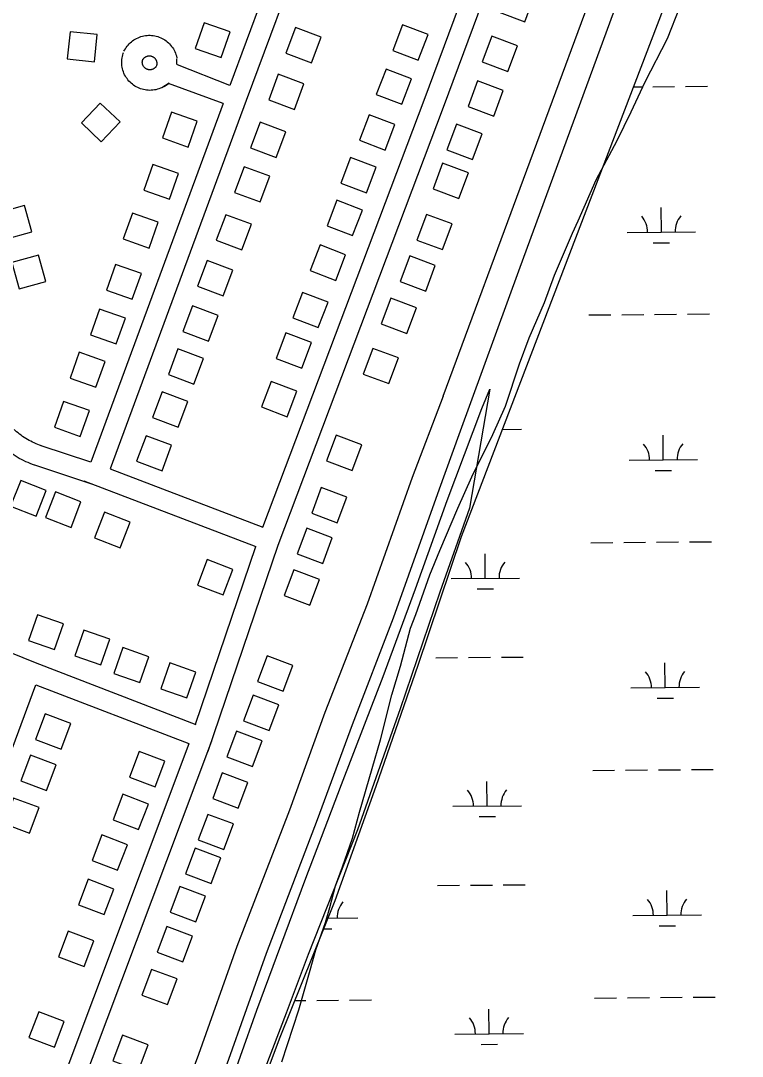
# Model space of a CAD drawing. Extents: x 3568792 to 3606828, y 529143 to 554785.
# Drawn here: x 3588414 to 3589468, y 538929 to 540442 of the extents above; entities that cross this region are included whole.
import ezdxf

# ---------------------------------------------------------------- set-up
doc = ezdxf.new("R2010")
doc.units = 0
for name, color, linetype in [('V-BLDG-OTLN', 7, 'Continuous'), ('V-LEVE-TOET', 7, 'Continuous'), ('V-ROAD-CNTR', 7, 'Continuous'), ('V-SITE-VEGE', 7, 'Continuous'), ('V-TOPO-SHOR', 7, 'Continuous'), ('V-WETL-SWMP', 7, 'Continuous')]:
    doc.layers.add(name, color=color, linetype=linetype)

msp = doc.modelspace()

# ---------------------------------------------------------------- linework, layer by layer
at = {"layer": 'V-BLDG-OTLN'}
for points in [[(3589126.6, 540492.2), (3589112.5, 540454.8), (3589150, 540440.7), (3589164, 540478.2)], [(3588521.6, 540382.2), (3588525.8, 540422), (3588486.1, 540426.3), (3588481.8, 540386.5)], [(3588706.5, 540388.4), (3588719.8, 540426.1), (3588682.1, 540439.4), (3588668.8, 540401.7)], [(3588815.4, 540432.3), (3588801.4, 540394.8), (3588838.8, 540380.8), (3588852.9, 540418.3)], [(3588994.6, 540384.6), (3589008.8, 540422), (3588971.4, 540436.2), (3588957.2, 540398.8)], [(3589102, 540419.8), (3589087.9, 540382.4), (3589125.4, 540368.3), (3589139.4, 540405.8)], [(3588970.6, 540320.2), (3588984.8, 540357.6), (3588947.5, 540371.8), (3588933.2, 540334.4)], [(3588790.2, 540364.1), (3588776.1, 540326.6), (3588813.6, 540312.6), (3588827.6, 540350)], [(3589081.3, 540354.6), (3589067.3, 540317.1), (3589104.7, 540303.1), (3589118.8, 540340.5)], [(3588559, 540294.5), (3588530.1, 540322.1), (3588502.5, 540293.2), (3588531.4, 540265.6)], [(3588658.6, 540257.7), (3588671.9, 540295.4), (3588634.2, 540308.7), (3588620.9, 540271)], [(3588946.2, 540253.4), (3588960.5, 540290.8), (3588923.1, 540305), (3588908.9, 540267.7)], [(3588763.6, 540293.9), (3588749.6, 540256.5), (3588787, 540242.4), (3588801.1, 540279.9)], [(3589050.2, 540291.3), (3589036.2, 540253.9), (3589073.6, 540239.8), (3589087.7, 540277.3)], [(3588631.3, 540181.4), (3588644.6, 540219.1), (3588606.9, 540232.4), (3588593.6, 540194.7)], [(3588740.1, 540229.1), (3588726.1, 540191.6), (3588763.5, 540177.6), (3588777.6, 540215)], [(3588918.9, 540190.8), (3588933.2, 540228.2), (3588895.8, 540242.4), (3588881.5, 540205)], [(3589030.2, 540234.1), (3589016.2, 540196.7), (3589053.6, 540182.6), (3589067.7, 540220.1)], [(3588381.1, 540161.8), (3588391.8, 540123.3), (3588430.4, 540134), (3588419.7, 540172.5)], [(3588898.6, 540128.4), (3588912.9, 540165.8), (3588875.5, 540180), (3588861.3, 540142.6)], [(3588601.5, 540110.2), (3588614.8, 540147.9), (3588577, 540161.2), (3588563.7, 540123.5)], [(3588713.5, 540158.9), (3588699.5, 540121.5), (3588736.9, 540107.4), (3588751, 540144.9)], [(3589006.6, 540159.4), (3588992.6, 540121.9), (3589030, 540107.9), (3589044.1, 540145.4)], [(3588874.2, 540063), (3588888.5, 540100.4), (3588851.1, 540114.7), (3588836.8, 540077.3)], [(3588401.2, 540089.1), (3588411.9, 540050.6), (3588450.5, 540061.3), (3588439.7, 540099.9)], [(3588686.4, 540092.1), (3588672.3, 540054.6), (3588709.8, 540040.6), (3588723.8, 540078)], [(3588982.1, 540098.7), (3588968, 540061.3), (3589005.5, 540047.2), (3589019.5, 540084.7)], [(3588576.9, 540035.4), (3588590.2, 540073.1), (3588552.5, 540086.4), (3588539.2, 540048.7)], [(3588848.5, 539993.9), (3588862.8, 540031.3), (3588825.4, 540045.5), (3588811.2, 540008.1)], [(3588954.7, 540037), (3588940.6, 539999.6), (3588978.1, 539985.5), (3588992.1, 540023)], [(3588553.5, 539970.1), (3588566.8, 540007.8), (3588529, 540021.1), (3588515.7, 539983.4)], [(3588664.8, 540025.9), (3588650.8, 539988.4), (3588688.2, 539974.4), (3588702.3, 540011.8)], [(3588824.4, 539934.6), (3588838.6, 539972), (3588801.2, 539986.3), (3588787, 539948.9)], [(3588523.8, 539906.9), (3588537.1, 539944.6), (3588499.4, 539957.9), (3588486.1, 539920.2)], [(3588643.6, 539963), (3588629.6, 539925.5), (3588667, 539911.5), (3588681, 539948.9)], [(3588928.2, 539963.6), (3588914.2, 539926.1), (3588951.6, 539912.1), (3588965.7, 539949.6)], [(3588803, 539863.7), (3588817.2, 539901.1), (3588779.9, 539915.4), (3588765.6, 539878)], [(3588620.5, 539900), (3588606.5, 539862.6), (3588643.9, 539848.5), (3588658, 539886)], [(3588501, 539835), (3588514.3, 539872.7), (3588476.6, 539886), (3588463.3, 539848.3)], [(3588597, 539836.1), (3588582.9, 539798.7), (3588620.4, 539784.6), (3588634.4, 539822.1)], [(3588874.6, 539836.9), (3588860.5, 539799.5), (3588898, 539785.4), (3588912, 539822.9)], [(3588451.1, 539755.8), (3588413.9, 539770.4), (3588399.2, 539733.2), (3588436.5, 539718.6)], [(3588852.9, 539760.4), (3588838.9, 539722.9), (3588876.3, 539708.9), (3588890.4, 539746.3)], [(3588502, 539739.3), (3588464.8, 539753.9), (3588450.2, 539716.7), (3588487.4, 539702.1)], [(3588573.7, 539709.5), (3588536.5, 539724.1), (3588521.9, 539686.9), (3588559.1, 539672.3)], [(3588831.6, 539700.8), (3588817.5, 539663.3), (3588855, 539649.3), (3588869, 539686.7)], [(3588709.6, 539603.4), (3588723.8, 539640.8), (3588686.4, 539655), (3588672.2, 539617.6)], [(3588812.7, 539639.9), (3588798.6, 539602.4), (3588836.1, 539588.4), (3588850.1, 539625.8)], [(3588425.5, 539536.8), (3588463.2, 539523.6), (3588476.4, 539561.3), (3588438.7, 539574.5)], [(3588493.1, 539514.3), (3588530.9, 539501.1), (3588544.1, 539538.9), (3588506.3, 539552.1)], [(3588550.1, 539488.7), (3588587.8, 539475.5), (3588601, 539513.2), (3588563.3, 539526.4)], [(3588618.6, 539466.3), (3588656.4, 539453.1), (3588669.6, 539490.8), (3588631.8, 539504)], [(3588774, 539514.2), (3588760, 539476.8), (3588797.4, 539462.7), (3588811.5, 539500.2)], [(3588753.5, 539457), (3588739.5, 539419.6), (3588776.9, 539405.5), (3588791, 539443)], [(3588449.7, 539429.8), (3588435.6, 539392.4), (3588473.1, 539378.3), (3588487.1, 539415.8)], [(3588729.1, 539404.4), (3588715.1, 539366.9), (3588752.5, 539352.9), (3588766.6, 539390.3)], [(3588428.4, 539369.3), (3588414.3, 539331.8), (3588451.8, 539317.8), (3588465.8, 539355.2)], [(3588610.3, 539323.1), (3588624.5, 539360.5), (3588587.1, 539374.7), (3588572.9, 539337.3)], [(3588708.3, 539343.4), (3588694.3, 539305.9), (3588731.7, 539291.9), (3588745.8, 539329.3)], [(3588403.4, 539306.7), (3588389.3, 539269.3), (3588426.8, 539255.2), (3588440.8, 539292.7)], [(3588586.2, 539260.6), (3588600.5, 539297.9), (3588563.1, 539312.2), (3588548.9, 539274.8)], [(3588687, 539282.8), (3588673, 539245.4), (3588710.4, 539231.3), (3588724.5, 539268.8)], [(3588555.5, 539201.1), (3588569.7, 539238.5), (3588532.3, 539252.7), (3588518.1, 539215.3)], [(3588668.6, 539233.2), (3588654.6, 539195.8), (3588692, 539181.7), (3588706.1, 539219.2)], [(3588535.8, 539136.4), (3588550, 539173.7), (3588512.6, 539188), (3588498.4, 539150.6)], [(3588646.2, 539177.3), (3588632.2, 539139.9), (3588669.6, 539125.8), (3588683.7, 539163.3)], [(3588506.6, 539060.5), (3588520.8, 539097.9), (3588483.4, 539112.1), (3588469.2, 539074.7)], [(3588627.2, 539118.8), (3588613.2, 539081.3), (3588650.6, 539067.3), (3588664.7, 539104.7)], [(3588605.1, 539056.3), (3588591, 539018.9), (3588628.5, 539004.8), (3588642.5, 539042.3)], [(3588463.4, 538942.7), (3588477.6, 538980.1), (3588440.2, 538994.3), (3588426, 538956.9)], [(3588562.5, 538960.2), (3588548.4, 538922.7), (3588585.9, 538908.7), (3588599.9, 538946.1)]]:
    msp.add_lwpolyline(points, close=True, dxfattribs=at)
at = {"layer": 'V-LEVE-TOET'}
msp.add_line((3589099.1, 539904.2), (3589069.4, 539730), dxfattribs=at)
for points in [[(3588715.6, 538874.1), (3588735, 538929.7), (3588758.9, 538996.6), (3588793.9, 539091.1), (3588830.5, 539189.4), (3588853.3, 539249.3), (3588882.7, 539326.5), (3588915.9, 539413.4), (3588943.1, 539484.1), (3588990.3, 539612.1), (3589037, 539741.2), (3589087.5, 539875.6), (3589099.1, 539904.2)], [(3589069.4, 539730), (3589026, 539607.5), (3588968.2, 539436.8), (3588905.9, 539260.2), (3588833.9, 539078.3), (3588801.7, 538992.5), (3588770.6, 538911), (3588722.3, 538780.8), (3588684, 538676.6), (3588631.9, 538541.1), (3588589.6, 538421.8), (3588558, 538333.2), (3588526.8, 538245.8), (3588487.9, 538136.1), (3588430.3, 537986.6)]]:
    msp.add_lwpolyline(points, dxfattribs=at)
at = {"layer": 'V-ROAD-CNTR'}
for p, q in [((3588886.3, 540796.4), (3588719.3, 540347.9)), ((3588719.3, 540347.9), (3588642.8, 540377.9)), ((3588709.5, 540321.4), (3588629.8, 540350.8)), ((3588709.5, 540321.4), (3588516.5, 539797.5)), ((3588516.5, 539797.5), (3588444, 539821.4)), ((3588544.7, 539787.5), (3588767.7, 539702.6)), ((3588506.3, 539770), (3588757.5, 539674.4)), ((3588669.4, 539414.5), (3588757.5, 539674.4)), ((3588436, 539471.9), (3588659.4, 539386.2))]:
    msp.add_line(p, q, dxfattribs=at)
for points in [[(3588934.9, 540839), (3588919.5, 540799.5), (3588743.2, 540325.9), (3588544.7, 539787.5)], [(3588687.8, 539375.3), (3588789.8, 539676.1), (3589031.5, 540315.8), (3589213, 540804.9)], [(3588767.7, 539702.6), (3589003.4, 540326.3), (3589184.8, 540815.1)], [(3588564.8, 540397.7), (3588565.6, 540399.3), (3588566.8, 540401.3), (3588568, 540403.2), (3588569.3, 540405), (3588570.8, 540406.8), (3588572.3, 540408.5), (3588573.9, 540410.1), (3588575.6, 540411.6), (3588577.4, 540413), (3588579.3, 540414.3), (3588581.2, 540415.5), (3588583.2, 540416.6), (3588585.3, 540417.5), (3588587.4, 540418.4), (3588589.5, 540419.1), (3588591.7, 540419.8), (3588593.9, 540420.2), (3588596.2, 540420.6), (3588598.4, 540420.9), (3588600.7, 540421), (3588603, 540421), (3588605.2, 540420.9), (3588607.5, 540420.6), (3588609.8, 540420.2), (3588612, 540419.7), (3588614.2, 540419.1), (3588616.3, 540418.4), (3588618.4, 540417.5), (3588620.5, 540416.5), (3588622.5, 540415.4), (3588624.4, 540414.2), (3588626.2, 540412.9), (3588628, 540411.5), (3588629.7, 540410), (3588631.4, 540408.4), (3588632.9, 540406.7), (3588634.3, 540404.9), (3588635.6, 540403.1), (3588636.9, 540401.2), (3588638, 540399.2), (3588639, 540397.2), (3588639.9, 540395.1), (3588640.7, 540392.9), (3588641.3, 540390.8), (3588641.8, 540387.7)], [(3588623.3, 540346.3), (3588630.6, 540350.9), (3588620, 540344.5), (3588617.9, 540343.6), (3588615.8, 540342.8), (3588613.6, 540342.2), (3588611.4, 540341.6), (3588609.2, 540341.2), (3588606.9, 540340.9), (3588604.7, 540340.7), (3588602.4, 540340.6), (3588600.1, 540340.7), (3588597.9, 540340.9), (3588595.6, 540341.2), (3588593.4, 540341.7), (3588591.2, 540342.3), (3588589, 540342.9), (3588586.9, 540343.8), (3588584.8, 540344.7), (3588582.8, 540345.7), (3588580.8, 540346.9), (3588578.9, 540348.1), (3588577.1, 540349.5), (3588575.4, 540351), (3588573.7, 540352.5), (3588572.1, 540354.2), (3588570.6, 540355.9), (3588569.3, 540357.7), (3588568, 540359.6), (3588566.8, 540361.5), (3588565.7, 540363.5), (3588564.8, 540365.6), (3588564, 540367.7), (3588563.2, 540369.9), (3588562.7, 540372.1), (3588562.2, 540374.3), (3588561.8, 540376.6), (3588561.6, 540378.8), (3588561.5, 540381.1), (3588561.5, 540383.4), (3588561.7, 540385.6), (3588562, 540387.9), (3588562.4, 540390.1), (3588562.9, 540392.3), (3588563.6, 540394.5), (3588564.1, 540396)], [(3588612.4, 540376.5), (3588611.8, 540375.7), (3588611.5, 540375.2), (3588611.1, 540374.7), (3588610.7, 540374.2), (3588610.3, 540373.8), (3588609.8, 540373.4), (3588609.4, 540373), (3588608.9, 540372.6), (3588608.3, 540372.3), (3588607.8, 540372), (3588607.3, 540371.7), (3588606.7, 540371.5), (3588606.1, 540371.2), (3588605.6, 540371.1), (3588605, 540370.9), (3588604.4, 540370.8), (3588603.7, 540370.7), (3588603.1, 540370.7), (3588602.5, 540370.6), (3588601.9, 540370.7), (3588601.3, 540370.7), (3588600.7, 540370.8), (3588600.1, 540370.9), (3588599.5, 540371.1), (3588598.9, 540371.3), (3588598.4, 540371.5), (3588597.8, 540371.7), (3588597.2, 540372), (3588596.7, 540372.3), (3588596.2, 540372.7), (3588595.7, 540373), (3588595.2, 540373.4), (3588594.8, 540373.8), (3588594.4, 540374.3), (3588594, 540374.8), (3588593.6, 540375.2), (3588593.3, 540375.7), (3588592.9, 540376.3), (3588592.7, 540376.8), (3588592.4, 540377.4), (3588592.2, 540377.9), (3588592, 540378.5), (3588591.8, 540379.1), (3588591.7, 540379.7), (3588591.6, 540380.3), (3588591.6, 540380.9), (3588591.5, 540381.5), (3588591.5, 540382.1), (3588591.6, 540382.8), (3588591.7, 540383.4), (3588591.8, 540384), (3588591.9, 540384.6), (3588592.1, 540385.2), (3588592.4, 540386)], [(3588591.6, 540384.3), (3588592.1, 540385.2), (3588592.4, 540385.7), (3588592.7, 540386.2), (3588593.1, 540386.7), (3588593.5, 540387.2), (3588593.9, 540387.6), (3588594.3, 540388.1), (3588594.8, 540388.5), (3588595.3, 540388.8), (3588595.8, 540389.2), (3588596.3, 540389.5), (3588596.8, 540389.8), (3588597.4, 540390.1), (3588597.9, 540390.3), (3588598.5, 540390.5), (3588599.1, 540390.7), (3588599.7, 540390.8), (3588600.3, 540390.9), (3588600.9, 540391), (3588601.5, 540391), (3588602.1, 540391), (3588602.7, 540391), (3588603.3, 540390.9), (3588603.9, 540390.8), (3588604.5, 540390.7), (3588605.1, 540390.5), (3588605.7, 540390.3), (3588606.2, 540390.1), (3588606.8, 540389.8), (3588607.3, 540389.5), (3588607.8, 540389.2), (3588608.3, 540388.8), (3588608.8, 540388.5), (3588609.3, 540388), (3588609.7, 540387.6), (3588610.1, 540387.2), (3588610.5, 540386.7), (3588610.8, 540386.2), (3588611.2, 540385.7), (3588611.5, 540385.2), (3588611.7, 540384.6), (3588612, 540384.1), (3588612.2, 540383.5), (3588612.4, 540382.9), (3588612.5, 540382.3), (3588612.6, 540381.7), (3588612.7, 540381.1), (3588612.7, 540380.5), (3588612.7, 540379.9), (3588612.7, 540379.3), (3588612.7, 540378.7), (3588612.6, 540378.1), (3588612.4, 540377.5), (3588612.3, 540376.9), (3588612.1, 540376.3), (3588611.9, 540375.7), (3588611.5, 540374.9)], [(3588641.8, 540378.5), (3588642.2, 540386.8)], [(3588444.3, 539821.3), (3588441.5, 539822.3), (3588438.9, 539823.2), (3588436.3, 539824.3), (3588433.8, 539825.4), (3588431.2, 539826.6), (3588428.8, 539827.9), (3588426.3, 539829.2), (3588423.9, 539830.6), (3588421.5, 539832), (3588419.1, 539833.5), (3588416.8, 539835.1), (3588414.5, 539836.7), (3588412.3, 539838.4), (3588410.1, 539840.1), (3588408, 539841.9), (3588405.8, 539843.7), (3588404.2, 539845.2)], [(3588434.3, 539793), (3588431.1, 539794.1), (3588427.8, 539795.4), (3588424.6, 539796.7), (3588421.3, 539798.1), (3588418.1, 539799.7), (3588414.9, 539801.3), (3588411.8, 539802.9), (3588408.7, 539804.7), (3588405.7, 539806.5), (3588402.7, 539808.4), (3588399.7, 539810.4), (3588396.9, 539812.5), (3588394, 539814.6), (3588391.2, 539816.8), (3588388.5, 539819), (3588385.8, 539821.4), (3588384, 539823.1)], [(3588520.8, 539764.5), (3588434.6, 539792.9)], [(3588545.3, 539789.1), (3588545, 539788.2)], [(3588360, 539535.1), (3588434.9, 539504.5), (3588669.9, 539414.3)], [(3587748.3, 537572.5), (3587917.6, 538041), (3588108.6, 538590), (3588300.3, 539105.6), (3588436, 539471.9)], [(3588659.3, 539386), (3588380.3, 538643.7), (3588210.6, 538153.2), (3587974.5, 537488.7)], [(3588692.7, 539389.6), (3588408.5, 538633.5), (3588238.9, 538143.2), (3588002.5, 537478)]]:
    msp.add_lwpolyline(points, dxfattribs=at)
at = {"layer": 'V-SITE-VEGE'}
for p, q in [((3589358.4, 540416.5), (3589376.8, 540462.3)), ((3589325.8, 540352.9), (3589358.4, 540416.5)), ((3589305.5, 540309.1), (3589325.8, 540352.9)), ((3589285.1, 540267.4), (3589305.5, 540309.1)), ((3589254.6, 540209.7), (3589285.1, 540267.4)), ((3589228.1, 540150), (3589254.6, 540209.7)), ((3589220, 540132.1), (3589228.1, 540150)), ((3589193.4, 540070.5), (3589220, 540132.1)), ((3589179.1, 540030.6), (3589193.4, 540070.5)), ((3589156.7, 539978.9), (3589179.1, 540030.6)), ((3589142.3, 539941.1), (3589156.7, 539978.9)), ((3589121.8, 539879.3), (3589142.3, 539941.1)), ((3589103.4, 539837.6), (3589121.8, 539879.3)), ((3589072.9, 539775.9), (3589103.4, 539837.6)), ((3589052.5, 539730.2), (3589072.9, 539775.9)), ((3589026, 539668.5), (3589052.5, 539730.2)), ((3589011.7, 539632.7), (3589026, 539668.5)), ((3588991.2, 539574.9), (3589011.7, 539632.7)), ((3588983, 539555), (3588991.2, 539574.9)), ((3588968.5, 539499.2), (3588983, 539555)), ((3588956.2, 539457.4), (3588968.5, 539499.2)), ((3588939.6, 539391.6), (3588956.2, 539457.4)), ((3588927.2, 539349.8), (3588939.6, 539391.6)), ((3588908.7, 539286), (3588927.2, 539349.8)), ((3588898.3, 539248.2), (3588908.7, 539286)), ((3588884, 539206.4), (3588898.3, 539248.2)), ((3588873.7, 539178.5), (3588884, 539206.4)), ((3588865.4, 539146.6), (3588873.7, 539178.5)), ((3588859.2, 539124.7), (3588865.4, 539146.6)), ((3588844.9, 539084.9), (3588859.2, 539124.7)), ((3588836.6, 539055), (3588844.9, 539084.9)), ((3588820.1, 538997.2), (3588836.6, 539055)), ((3588795.5, 538921.5), (3588820.1, 538997.2))]:
    msp.add_line(p, q, dxfattribs=at)
at = {"layer": 'V-TOPO-SHOR'}
for points in [[(3588807.3, 541038), (3588851.9, 541033.3), (3588892.7, 541056), (3588922.2, 541093.5), (3588948, 541127.3), (3588985, 541149.9), (3589007.4, 541153.8), (3589052.1, 541150.5), (3589078.3, 541143.3), (3589373.6, 541037.7), (3589455.9, 541004.8), (3589463.5, 540990), (3589467.3, 540982.6), (3589463.7, 540967.6), (3589318, 540560.1), (3589143.1, 540081.6), (3589053.6, 539837.3)], [(3589031, 539894), (3589397.3, 540885.1), (3589422.8, 540944.9), (3589426.5, 540959.8), (3589415.1, 540974.7), (3589400.1, 540985.7), (3589019, 541101.8), (3588989.2, 541097.8), (3588978.1, 541086.5), (3588904.3, 541003.9), (3588859.7, 540988.6), (3588806.7, 540976.4)], [(3589031, 539894), (3588985.6, 539774.8), (3588920, 539589.8), (3588857.9, 539431.6), (3588806.6, 539288.8), (3588729.6, 539090), (3588673.7, 538932.1), (3588627.9, 538809.6), (3588613.2, 538758.9), (3588609.9, 538746.2), (3588561.1, 538620.3)], [(3589053.6, 539837.3), (3589025, 539758.1), (3588957.8, 539569.6), (3588898.1, 539413.8), (3588847.1, 539274.6), (3588772.3, 539079.4), (3588715.2, 538917.9), (3588669.3, 538798.6), (3588652.2, 538749.6), (3588646.9, 538734.1), (3588597.4, 538606.3)]]:
    msp.add_lwpolyline(points, dxfattribs=at)
at = {"layer": 'V-WETL-SWMP'}
for p, q in [((3589057.8, 539688.9), (3589530.6, 540924.5)), ((3589309.1, 540345.6), (3589321, 540345.7)), ((3589337, 540345.9), (3589369, 540346.1)), ((3589385, 540346.3), (3589417, 540346.5)), ((3589349.6, 540133.4), (3589349.3, 540169.4)), ((3589299.6, 540132.9), (3589399.6, 540133.8)), ((3589337.8, 540117.8), (3589361.7, 540118)), ((3589243.8, 540012.4), (3589275.8, 540012.7)), ((3589291.8, 540012.8), (3589323.8, 540013.1)), ((3589339.8, 540013.2), (3589371.8, 540013.5)), ((3589387.8, 540013.6), (3589419.8, 540013.9)), ((3589117.6, 539845.1), (3589145.2, 539845.4)), ((3589352.4, 539800.7), (3589352.1, 539836.7)), ((3589302.4, 539800.3), (3589402.4, 539801.1)), ((3589340.6, 539785.2), (3589364.6, 539785.4)), ((3588994.6, 539500.6), (3589057.8, 539688.9)), ((3589246.6, 539679.7), (3589278.6, 539680)), ((3589294.6, 539680.1), (3589326.6, 539680.4)), ((3589342.6, 539680.5), (3589374.6, 539680.8)), ((3589390.6, 539680.9), (3589422.6, 539681.2)), ((3589092.4, 539627.7), (3589092.1, 539663.7)), ((3589042.4, 539627.3), (3589142.4, 539628.1)), ((3589080.6, 539612.2), (3589104.6, 539612.4)), ((3589020, 539511.6), (3589052, 539511.9)), ((3589068, 539512), (3589100, 539512.3)), ((3589116, 539512.4), (3589148, 539512.7)), ((3589355.2, 539468), (3589354.9, 539504)), ((3588933.2, 539324.1), (3588994.6, 539500.6)), ((3589305.2, 539467.6), (3589405.2, 539468.5)), ((3589343.4, 539452.5), (3589367.4, 539452.7)), ((3589249.4, 539347.1), (3589281.4, 539347.3)), ((3589297.4, 539347.5), (3589329.4, 539347.7)), ((3589345.4, 539347.9), (3589377.4, 539348.1)), ((3589393.4, 539348.3), (3589425.4, 539348.6)), ((3588873.1, 539157.1), (3588933.2, 539324.1)), ((3589095.2, 539295), (3589094.9, 539331)), ((3589045.3, 539294.6), (3589145.2, 539295.4)), ((3589083.4, 539279.5), (3589107.4, 539279.7)), ((3589022.8, 539179), (3589054.8, 539179.2)), ((3589070.8, 539179.4), (3589102.8, 539179.6)), ((3589118.8, 539179.8), (3589150.8, 539180.1)), ((3589358, 539135.4), (3589357.7, 539171.4)), ((3588791.9, 538954.7), (3588873.1, 539157.1)), ((3588862.7, 539131.2), (3588906.1, 539131.6)), ((3589308, 539134.9), (3589408, 539135.8)), ((3588856.5, 539115.7), (3588868.3, 539115.8)), ((3589346.2, 539119.8), (3589370.2, 539120)), ((3588814.4, 539010.7), (3588830.3, 539010.8)), ((3588846.3, 539011), (3588878.3, 539011.2)), ((3588894.3, 539011.4), (3588926.3, 539011.7)), ((3589252.2, 539014.4), (3589284.2, 539014.7)), ((3589300.2, 539014.8), (3589332.2, 539015.1)), ((3589348.2, 539015.2), (3589380.2, 539015.5)), ((3589396.2, 539015.6), (3589428.2, 539015.9)), ((3589098.1, 538962.4), (3589097.8, 538998.4)), ((3589048.1, 538961.9), (3589148.1, 538962.8)), ((3588719.8, 538761.8), (3588791.9, 538954.7)), ((3589086.2, 538946.8), (3589110.2, 538947))]:
    msp.add_line(p, q, dxfattribs=at)
for centre, start, end in [((3589294.4, 540133.4), 359.7115, 41.2552), ((3589404.9, 540134.3), 139.7115, 181.2552), ((3589297.2, 539800.7), 359.7115, 41.2552), ((3589407.7, 539801.6), 139.7115, 181.2552), ((3589037.2, 539627.7), 359.7115, 41.2552), ((3589147.7, 539628.6), 139.7115, 181.2552), ((3589300, 539468), 359.7115, 41.2552), ((3589410.5, 539469), 139.7115, 181.2552), ((3589040, 539295), 359.7115, 41.2552), ((3589150.5, 539296), 139.7115, 181.2552), ((3588911.4, 539132.1), 139.7115, 181.2552), ((3589302.8, 539135.4), 359.7115, 41.2552), ((3589413.3, 539136.3), 139.7115, 181.2552), ((3589042.8, 538962.4), 359.7115, 41.2552), ((3589153.3, 538963.3), 139.7115, 181.2552)]:
    msp.add_arc(centre, 35.2, start, end, dxfattribs=at)

doc.saveas('drawing.dxf')
